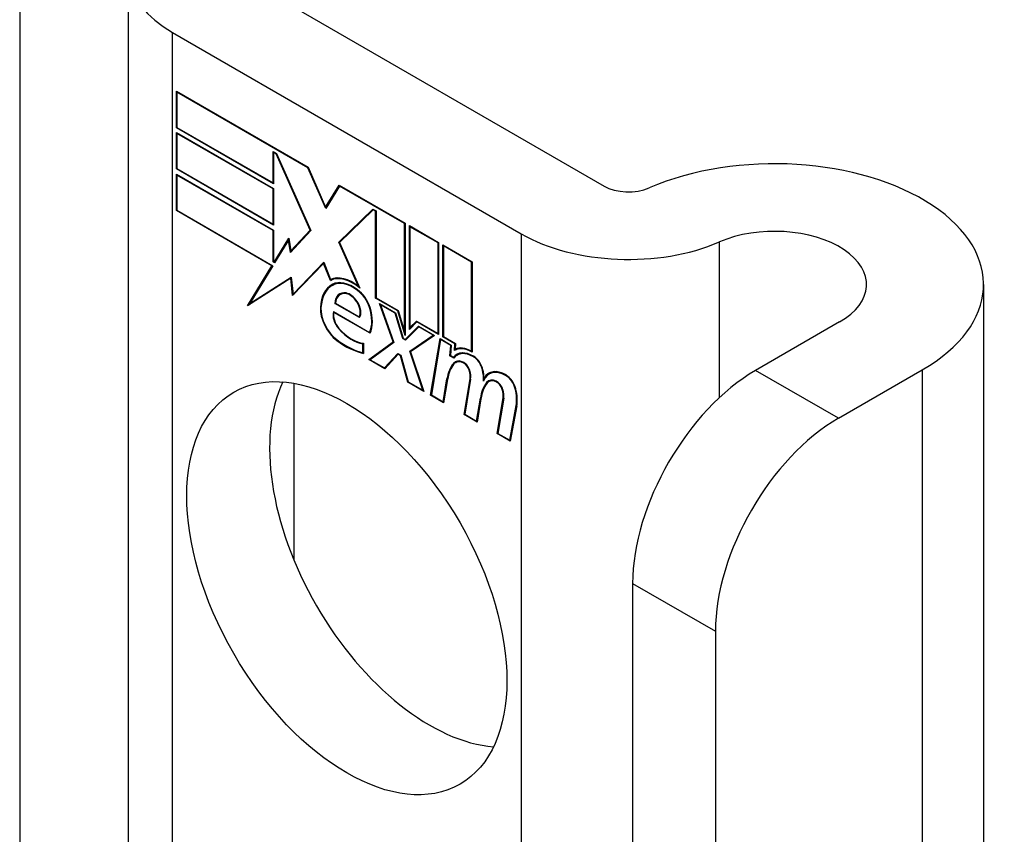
# Model space of a CAD drawing. Header units: inches. Extents: x 19 to 446, y 48 to 210.
# Tile 277 of 280: x 444.882 to 445.765, y 174.904 to 175.634. Entities that reach past the tile are written whole.
import ezdxf

# ---------------------------------------------------------------- set-up
doc = ezdxf.new("R2010")
doc.units = ezdxf.units.IN
doc.header["$MEASUREMENT"] = 0
doc.layers.add('Visible Edges(ANSI)', color=7, linetype='Continuous', lineweight=25)
doc.layers.add('Visible Tangent Edges(ANSI)', color=7, linetype='Continuous', lineweight=25)

msp = doc.modelspace()

# ---------------------------------------------------------------- linework, layer by layer
at = {"layer": 'Visible Edges(ANSI)'}
for p, q in [((444.9795, 175.67854), (444.9795, 174.6801)), ((445.09358, 175.66588), (445.40642, 175.48526)), ((445.01933, 175.62301), (445.33217, 175.4424)), ((445.02287, 175.53759), (445.02287, 175.57035)), ((445.02287, 175.57035), (445.14113, 175.50207)), ((445.0234, 175.56943), (445.02393, 175.56974)), ((445.0234, 175.56943), (445.0234, 175.53789)), ((445.14085, 175.50162), (445.0234, 175.56943)), ((445.02287, 175.53759), (445.0234, 175.53789)), ((445.11011, 175.48722), (445.02287, 175.53759)), ((445.02287, 175.50054), (445.02287, 175.5333)), ((445.02287, 175.5333), (445.11011, 175.48293)), ((445.0234, 175.53789), (445.10958, 175.48814)), ((445.0234, 175.53238), (445.02393, 175.53269)), ((445.0234, 175.53238), (445.0234, 175.50085)), ((445.10958, 175.48263), (445.0234, 175.53238)), ((445.10958, 175.48814), (445.10958, 175.51631)), ((445.10958, 175.51631), (445.11275, 175.51448)), ((445.11011, 175.51539), (445.11064, 175.5157)), ((445.11247, 175.51403), (445.11011, 175.51539)), ((445.11011, 175.51539), (445.11011, 175.48722)), ((445.11247, 175.51403), (445.11285, 175.51425)), ((445.14272, 175.44573), (445.11247, 175.51403)), ((445.11275, 175.51448), (445.14337, 175.44536)), ((445.02287, 175.50054), (445.0234, 175.50085)), ((445.11011, 175.45017), (445.02287, 175.50054)), ((445.02287, 175.46318), (445.02287, 175.49595)), ((445.02287, 175.49595), (445.11011, 175.44558)), ((445.0234, 175.50085), (445.10958, 175.45109)), ((445.0234, 175.49503), (445.02393, 175.49533)), ((445.14085, 175.50162), (445.14123, 175.50184)), ((445.15676, 175.46521), (445.14085, 175.50162)), ((445.14113, 175.50207), (445.1567, 175.46643)), ((445.10958, 175.44527), (445.0234, 175.49503)), ((445.0234, 175.49503), (445.0234, 175.46349)), ((445.10958, 175.48814), (445.11011, 175.48844)), ((445.10958, 175.48263), (445.11011, 175.48293)), ((445.10958, 175.45109), (445.10958, 175.48263)), ((445.11011, 175.48293), (445.11011, 175.45017)), ((445.1567, 175.46643), (445.16897, 175.486)), ((445.16929, 175.4852), (445.15676, 175.46521)), ((445.16897, 175.486), (445.22811, 175.45186)), ((445.16929, 175.4852), (445.16982, 175.48551)), ((445.22758, 175.45155), (445.16929, 175.4852)), ((445.16964, 175.48561), (445.16943, 175.48528)), ((445.02287, 175.46318), (445.0234, 175.46349)), ((445.10859, 175.4137), (445.02287, 175.46318)), ((445.0234, 175.46349), (445.10946, 175.4138)), ((445.1567, 175.46643), (445.15798, 175.46717)), ((445.1578, 175.46687), (445.15773, 175.46702)), ((445.16859, 175.43495), (445.19918, 175.46458)), ((445.19945, 175.46381), (445.16924, 175.43456)), ((445.17, 175.43576), (445.19954, 175.46437)), ((445.19918, 175.46458), (445.20212, 175.46288)), ((445.19945, 175.46381), (445.19998, 175.46412)), ((445.20159, 175.46257), (445.19945, 175.46381)), ((445.20159, 175.46257), (445.20212, 175.46288)), ((445.20159, 175.38465), (445.20159, 175.46257)), ((445.20212, 175.46288), (445.20212, 175.38495)), ((445.10958, 175.45109), (445.11011, 175.4514)), ((445.22758, 175.45155), (445.22811, 175.45186)), ((445.22758, 175.35462), (445.22758, 175.45155)), ((445.22811, 175.45186), (445.22811, 175.35131)), ((445.10958, 175.44527), (445.11011, 175.44558)), ((445.10958, 175.4171), (445.10958, 175.44527)), ((445.11011, 175.44558), (445.11011, 175.41741)), ((445.14337, 175.44536), (445.12508, 175.42575)), ((445.12536, 175.42712), (445.14272, 175.44573)), ((445.14326, 175.44561), (445.12677, 175.42794)), ((445.14272, 175.44573), (445.14311, 175.44595)), ((445.23182, 175.35663), (445.23182, 175.44971)), ((445.23182, 175.44971), (445.25807, 175.43456)), ((445.23235, 175.44879), (445.23288, 175.4491)), ((445.23235, 175.44879), (445.23235, 175.35821)), ((445.25754, 175.43425), (445.23235, 175.44879)), ((445.11066, 175.41709), (445.12363, 175.43838)), ((445.1234, 175.43668), (445.11098, 175.4163)), ((445.1234, 175.43668), (445.12385, 175.43694)), ((445.12508, 175.42575), (445.1234, 175.43668)), ((445.12382, 175.43718), (445.12357, 175.43678)), ((445.12363, 175.43838), (445.12536, 175.42712)), ((445.16859, 175.43495), (445.17, 175.43576)), ((445.18635, 175.39512), (445.16859, 175.43495)), ((445.16924, 175.43456), (445.18754, 175.39353)), ((445.17015, 175.43543), (445.17, 175.43576)), ((445.25754, 175.43425), (445.25807, 175.43456)), ((445.25754, 175.35296), (445.25754, 175.43425)), ((445.25807, 175.43456), (445.25807, 175.35204)), ((445.12536, 175.42712), (445.12677, 175.42794)), ((445.1264, 175.42717), (445.12632, 175.42768)), ((445.26178, 175.3499), (445.26178, 175.43241)), ((445.26178, 175.43241), (445.28803, 175.41726)), ((445.26231, 175.43149), (445.26284, 175.4318)), ((445.26231, 175.43149), (445.26231, 175.3502)), ((445.2875, 175.41695), (445.26231, 175.43149)), ((445.10958, 175.4171), (445.11011, 175.41741)), ((445.11098, 175.4163), (445.10958, 175.4171)), ((445.11011, 175.41741), (445.11066, 175.41709)), ((445.11066, 175.41709), (445.1119, 175.41781)), ((445.11171, 175.4175), (445.11154, 175.4176)), ((445.15492, 175.41588), (445.12715, 175.38696)), ((445.12749, 175.38837), (445.15496, 175.41697)), ((445.12891, 175.38918), (445.15514, 175.41651)), ((445.15492, 175.41588), (445.15531, 175.4161)), ((445.16106, 175.40055), (445.15492, 175.41588)), ((445.15496, 175.41697), (445.16118, 175.40144)), ((445.2875, 175.41695), (445.28803, 175.41726)), ((445.2875, 175.33704), (445.2875, 175.41695)), ((445.28803, 175.41726), (445.28803, 175.33612)), ((445.08664, 175.37768), (445.10859, 175.4137)), ((445.10946, 175.4138), (445.08885, 175.37999)), ((445.10859, 175.4137), (445.10912, 175.414)), ((445.12539, 175.40246), (445.08664, 175.37768)), ((445.08885, 175.37999), (445.12576, 175.40359)), ((445.09027, 175.38081), (445.12577, 175.40351)), ((445.12539, 175.40246), (445.12586, 175.40273)), ((445.12715, 175.38696), (445.12539, 175.40246)), ((445.12576, 175.40359), (445.12749, 175.38837)), ((445.16106, 175.40055), (445.16247, 175.40137)), ((445.16226, 175.40188), (445.16247, 175.40137)), ((445.12749, 175.38837), (445.12891, 175.38918)), ((445.16262, 175.39611), (445.16404, 175.39693)), ((445.18535, 175.39143), (445.18583, 175.39171)), ((445.18635, 175.39512), (445.18673, 175.39534)), ((445.74686, 175.39696), (445.74686, 173.35572)), ((445.08885, 175.37999), (445.09027, 175.38081)), ((445.12844, 175.38891), (445.1285, 175.38836)), ((445.16494, 175.37994), (445.16554, 175.38028)), ((445.16977, 175.3878), (445.17118, 175.38861)), ((445.20159, 175.38465), (445.20212, 175.38495)), ((445.22148, 175.37317), (445.20159, 175.38465)), ((445.20212, 175.38495), (445.22183, 175.37358)), ((445.08902, 175.38009), (445.08814, 175.37864)), ((445.16382, 175.37262), (445.1962, 175.35392)), ((445.1642, 175.37179), (445.16473, 175.37209)), ((445.19655, 175.35311), (445.1642, 175.37179)), ((445.18705, 175.36717), (445.16494, 175.37994)), ((445.16553, 175.38021), (445.18674, 175.36796)), ((445.21724, 175.34546), (445.20504, 175.37975)), ((445.20504, 175.37975), (445.21936, 175.37148)), ((445.20591, 175.37863), (445.20644, 175.37894)), ((445.20591, 175.37863), (445.21787, 175.345)), ((445.21901, 175.37107), (445.20591, 175.37863)), ((445.21936, 175.37148), (445.22625, 175.34875)), ((445.22148, 175.37317), (445.22188, 175.3734)), ((445.22811, 175.35131), (445.22148, 175.37317)), ((445.22183, 175.37358), (445.22758, 175.35462)), ((445.18674, 175.36796), (445.18778, 175.36856)), ((445.18762, 175.36847), (445.18773, 175.36841)), ((445.21901, 175.37107), (445.21941, 175.37131)), ((445.2259, 175.34834), (445.21901, 175.37107)), ((445.23847, 175.36336), (445.23182, 175.35663)), ((445.23235, 175.35821), (445.2382, 175.36413)), ((445.23376, 175.35903), (445.23858, 175.3639)), ((445.2382, 175.36413), (445.25754, 175.35296)), ((445.23847, 175.36336), (445.239, 175.36366)), ((445.25807, 175.35204), (445.23847, 175.36336)), ((445.61769, 175.36328), (445.54239, 175.3198)), ((445.1962, 175.35392), (445.19715, 175.35447)), ((445.19709, 175.35443), (445.19713, 175.35441)), ((445.22758, 175.35462), (445.22811, 175.35493)), ((445.22811, 175.34768), (445.23991, 175.35962)), ((445.24018, 175.35885), (445.22838, 175.34691)), ((445.24029, 175.35939), (445.22952, 175.34849)), ((445.23235, 175.35821), (445.23376, 175.35903)), ((445.23323, 175.35872), (445.23323, 175.35806)), ((445.23991, 175.35962), (445.25436, 175.35127)), ((445.24018, 175.35885), (445.24071, 175.35915)), ((445.25315, 175.35136), (445.24018, 175.35885)), ((445.19549, 175.32953), (445.21724, 175.34546)), ((445.21787, 175.345), (445.19667, 175.32947)), ((445.21767, 175.34556), (445.19691, 175.33035)), ((445.21724, 175.34546), (445.21763, 175.34568)), ((445.2259, 175.34834), (445.22643, 175.34864)), ((445.22838, 175.34691), (445.2259, 175.34834)), ((445.22625, 175.34875), (445.22811, 175.34768)), ((445.22811, 175.34768), (445.22952, 175.34849)), ((445.2294, 175.34795), (445.22899, 175.34819)), ((445.23225, 175.33708), (445.25315, 175.35136)), ((445.25436, 175.35127), (445.23288, 175.33661)), ((445.23366, 175.3379), (445.25376, 175.35162)), ((445.25091, 175.29754), (445.25942, 175.34835)), ((445.25987, 175.34748), (445.25154, 175.29779)), ((445.25315, 175.35136), (445.25368, 175.35166)), ((445.25754, 175.35296), (445.25807, 175.35326)), ((445.25942, 175.34835), (445.26947, 175.34255)), ((445.25987, 175.34748), (445.2604, 175.34779)), ((445.26889, 175.34227), (445.25987, 175.34748)), ((445.26178, 175.3499), (445.26231, 175.3502)), ((445.27265, 175.34362), (445.26178, 175.3499)), ((445.26231, 175.3502), (445.27323, 175.3439)), ((445.19019, 175.34363), (445.19072, 175.34394)), ((445.19019, 175.3358), (445.19019, 175.34363)), ((445.19019, 175.3358), (445.19072, 175.33611)), ((445.19072, 175.34423), (445.19072, 175.33505)), ((445.23225, 175.33708), (445.23366, 175.3379)), ((445.24397, 175.30216), (445.23225, 175.33708)), ((445.23288, 175.33661), (445.24481, 175.30106)), ((445.23387, 175.33728), (445.23366, 175.3379)), ((445.26815, 175.3329), (445.26889, 175.34227)), ((445.26947, 175.34255), (445.26873, 175.33318)), ((445.26889, 175.34227), (445.26942, 175.34258)), ((445.27218, 175.33762), (445.27265, 175.34362)), ((445.27259, 175.33787), (445.274, 175.33868)), ((445.27265, 175.34362), (445.27318, 175.34393)), ((445.27323, 175.3439), (445.27283, 175.33885)), ((445.27365, 175.3392), (445.27359, 175.33845)), ((445.2875, 175.33704), (445.28803, 175.33735)), ((445.19549, 175.32953), (445.19691, 175.33035)), ((445.20981, 175.32127), (445.19549, 175.32953)), ((445.19667, 175.32947), (445.20953, 175.32204)), ((445.19691, 175.33035), (445.19745, 175.33004)), ((445.20953, 175.32204), (445.22146, 175.33505)), ((445.22174, 175.33428), (445.20981, 175.32127)), ((445.21095, 175.32286), (445.2219, 175.3348)), ((445.22146, 175.33505), (445.22423, 175.33346)), ((445.22174, 175.33428), (445.22227, 175.33459)), ((445.22386, 175.33306), (445.22174, 175.33428)), ((445.22386, 175.33306), (445.22427, 175.33329)), ((445.23049, 175.30933), (445.22386, 175.33306)), ((445.22423, 175.33346), (445.23086, 175.30973)), ((445.26815, 175.3329), (445.26873, 175.33324)), ((445.27159, 175.33092), (445.26815, 175.3329)), ((445.26873, 175.33318), (445.27129, 175.3317)), ((445.27129, 175.3317), (445.27271, 175.33251)), ((445.27255, 175.332), (445.27218, 175.33221)), ((445.27339, 175.32692), (445.2748, 175.32773)), ((445.27454, 175.33352), (445.27596, 175.33433)), ((445.20953, 175.32204), (445.21095, 175.32286)), ((445.21042, 175.32255), (445.21079, 175.32234)), ((445.61663, 175.27694), (445.69194, 175.32042)), ((445.23049, 175.30933), (445.23102, 175.30963)), ((445.23086, 175.30973), (445.24397, 175.30216)), ((445.26213, 175.29167), (445.26556, 175.31215)), ((445.26608, 175.31174), (445.26258, 175.2908)), ((445.28087, 175.28024), (445.28625, 175.31235)), ((445.28677, 175.31194), (445.28151, 175.28049)), ((445.29891, 175.313), (445.30022, 175.31376)), ((445.30111, 175.30903), (445.30252, 175.30985)), ((445.30309, 175.30977), (445.3045, 175.31059)), ((445.30343, 175.31667), (445.30485, 175.31749)), ((445.12814, 175.30831), (445.12814, 175.15008)), ((445.24481, 175.30106), (445.23049, 175.30933)), ((445.24397, 175.30216), (445.24437, 175.30239)), ((445.25091, 175.29754), (445.25156, 175.29792)), ((445.26258, 175.2908), (445.25091, 175.29754)), ((445.25154, 175.29779), (445.26213, 175.29167)), ((445.26213, 175.29167), (445.26279, 175.29205)), ((445.2921, 175.27437), (445.29553, 175.29485)), ((445.29605, 175.29444), (445.29254, 175.2735)), ((445.29553, 175.29485), (445.29617, 175.29522)), ((445.31057, 175.2631), (445.31594, 175.2952)), ((445.31647, 175.2948), (445.3112, 175.26334)), ((445.3218, 175.25722), (445.3276, 175.28836)), ((445.32812, 175.28794), (445.32223, 175.25636)), ((445.28087, 175.28024), (445.28153, 175.28062)), ((445.29254, 175.2735), (445.28087, 175.28024)), ((445.28151, 175.28049), (445.2921, 175.27437)), ((445.2921, 175.27437), (445.29275, 175.27475)), ((445.31057, 175.2631), (445.31122, 175.26347)), ((445.32223, 175.25636), (445.31057, 175.2631)), ((445.3112, 175.26334), (445.3218, 175.25722)), ((445.3218, 175.25722), (445.32247, 175.25761)), ((445.43208, 175.12874), (445.43208, 174.36287)), ((445.50633, 175.08588), (445.50633, 174.32))]:
    msp.add_line(p, q, dxfattribs=at)
for centre, major_axis, start_param, end_param in [((445.1155, 175.67854), (-0.136, 0), 5.640144, 7.068583), ((445.55936, 175.39696), (0.1875, 0), 5.497787, 8.497023), ((445.42834, 175.49792), (0.031, 0), 3.926991, 5.35543), ((445.42834, 175.49792), (-0.136, 0), 0.785398, 2.213838), ((445.55936, 175.39696), (0.0825, 0), 5.497787, 8.497023), ((445.18101, 175.36447), (-0.02062, 0.03572), 5.272274, 6.251395), ((445.18101, 175.36447), (-0.021, 0.03637), 5.317289, 6.229324), ((445.18243, 175.36528), (-0.02062, 0.03572), 6.047724, 6.251395), ((445.18101, 175.36447), (-0.01868, 0.03235), 5.330385, 6.268672), ((445.18101, 175.36447), (-0.0183, 0.0317), 5.329545, 6.268672), ((445.18243, 175.36528), (-0.0183, 0.0317), 6.051884, 6.268672), ((445.18713, 175.35367), (-0.02488, 0.0431), 6.268672, 7.008625), ((445.18713, 175.35367), (-0.02451, 0.04245), 6.268672, 7.008625), ((445.18854, 175.35448), (-0.02488, 0.0431), 0.028947, 0.295885), ((445.18854, 175.35448), (-0.02451, 0.04245), 6.268672, 6.283185), ((445.18027, 175.36961), (-0.01087, 0.01884), 5.836026, 6.985262), ((445.18027, 175.36961), (-0.0105, 0.01819), 5.836026, 6.946368), ((445.18168, 175.37043), (-0.0105, 0.01819), 6.079217, 6.283185), ((445.17855, 175.37623), (0.00722, -0.0125), 1.678399, 2.694434), ((445.18426, 175.3772), (-0.00913, 0.01581), 4.343155, 5.413588), ((445.18426, 175.3772), (0.0095, -0.01646), 1.201563, 2.270327), ((445.18168, 175.37043), (-0.01088, 0.01884), 0.065067, 0.331662), ((445.17855, 175.37623), (-0.00684, 0.01185), 4.819991, 5.836026), ((445.17933, 175.3769), (0.00597, -0.01034), 0.287189, 1.678399), ((445.17933, 175.3769), (0.00634, -0.01099), 0.251695, 1.678399), ((445.16941, 175.36512), (-0.01233, 0.02136), 0.72544, 2.208898), ((445.16941, 175.36512), (0.01196, -0.02071), 3.867033, 5.35049), ((445.17234, 175.36431), (-0.00637, 0.01104), 0.453624, 1.914249), ((445.17234, 175.36431), (0.006, -0.01039), 3.639467, 5.055842), ((445.17375, 175.37791), (0.01725, -0.02988), 0.38335, 1.201563), ((445.17375, 175.37791), (0.01763, -0.03053), 0.369234, 1.201563), ((445.18031, 175.37916), (-0.01956, 0.03387), 1.914249, 2.72139), ((445.18031, 175.37916), (0.01918, -0.03322), 5.055842, 5.891549), ((445.17473, 175.40343), (-0.03795, 0.06572), 2.208898, 2.658734), ((445.17473, 175.40343), (0.03757, -0.06507), 5.35049, 5.792995), ((445.28917, 175.30819), (-0.015, 0.02598), 5.48867, 6.499805), ((445.28917, 175.30819), (-0.01463, 0.02533), 5.48867, 6.513784), ((445.28759, 175.31189), (-0.015, 0.02598), 5.47676, 6.310847), ((445.28759, 175.31189), (-0.01537, 0.02663), 5.501665, 6.243634), ((445.289, 175.3127), (-0.015, 0.02598), 6.059998, 6.283185), ((445.28126, 175.31328), (-0.00825, 0.01429), 5.603031, 6.503084), ((445.28126, 175.31328), (-0.00787, 0.01364), 5.603031, 6.503084), ((445.29058, 175.309), (-0.015, 0.02598), 0.047158, 0.216619), ((445.28268, 175.31409), (-0.00825, 0.01429), 0.085815, 0.219898), ((445.28268, 175.31409), (-0.00788, 0.01364), 6.100483, 6.283185), ((445.29058, 175.309), (-0.01463, 0.02533), 6.06115, 6.283185), ((445.28065, 175.32033), (0.00412, -0.00714), 1.196548, 2.461438), ((445.28928, 175.32227), (0.00633, -0.01097), 1.081978, 2.347078), ((445.28928, 175.32227), (-0.00596, 0.01032), 4.223571, 5.48867), ((445.30656, 175.28013), (-0.02944, 0.05099), 0.219898, 0.610865), ((445.30656, 175.28013), (-0.02906, 0.05034), 0.219898, 0.610865), ((445.30798, 175.28095), (-0.02944, 0.05099), 0.219898, 0.291612), ((445.28065, 175.32033), (-0.00375, 0.0065), 4.33814, 5.603031), ((445.27554, 175.32071), (-0.00769, 0.01332), 3.752458, 4.33814), ((445.27554, 175.32071), (0.00806, -0.01396), 0.610865, 1.196548), ((445.2735, 175.32581), (-0.01763, 0.03053), 3.88819, 4.223571), ((445.2735, 175.32581), (0.018, -0.03118), 0.848525, 1.081978), ((445.31841, 175.29074), (-0.01497, 0.02593), 5.492181, 6.733718), ((445.31841, 175.29074), (-0.01535, 0.02658), 5.492181, 6.613939), ((445.31982, 175.29155), (-0.01497, 0.02593), 6.060079, 6.283185), ((445.54239, 175.19243), (-0.078, -0.1351), 3.926991, 5.497787), ((445.27491, 175.32663), (-0.01763, 0.03053), 3.959823, 3.971212), ((445.31982, 175.29155), (-0.01535, 0.02658), 0.046088, 0.313087), ((445.31096, 175.29613), (-0.00825, 0.01429), 5.604299, 6.503622), ((445.33804, 175.26427), (-0.02944, 0.05099), 0.236534, 0.291612), ((445.31096, 175.29613), (-0.00787, 0.01364), 5.604299, 6.503242), ((445.31238, 175.29695), (-0.00825, 0.01429), 0.085815, 0.220437), ((445.31238, 175.29695), (-0.00788, 0.01364), 6.100483, 6.283185), ((445.31034, 175.30319), (0.00412, -0.00714), 1.196401, 2.462706), ((445.31034, 175.30319), (-0.00375, 0.0065), 4.337994, 5.604299), ((445.31848, 175.30504), (0.00656, -0.01137), 1.107844, 2.350588), ((445.31848, 175.30504), (-0.00619, 0.01072), 4.249437, 5.492181), ((445.25, 175.16732), (-0.1015, 0.1758), 0.374433, 2.76716), ((445.33662, 175.26345), (-0.02944, 0.05099), 0.236534, 0.625184), ((445.33662, 175.26345), (-0.02906, 0.05034), 0.236639, 0.625276), ((445.30524, 175.30357), (-0.00769, 0.01332), 3.752322, 4.337994), ((445.30524, 175.30357), (0.00806, -0.01396), 0.610998, 1.196401), ((445.30313, 175.30798), (-0.01763, 0.03053), 3.735005, 4.249437), ((445.30313, 175.30798), (0.018, -0.03118), 0.593412, 1.107844), ((445.61663, 175.14956), (0.078, 0.1351), 0.785398, 2.356194)]:
    msp.add_ellipse(centre, major_axis=major_axis, ratio=0.57735, start_param=start_param, end_param=end_param, dxfattribs=at)
msp.add_ellipse((445.17575, 175.12446), major_axis=(-0.1015, 0.1758), ratio=0.57735, dxfattribs=at)
at = {"layer": 'Visible Tangent Edges(ANSI)'}
for p, q in [((444.8823, 175.78786), (444.8823, 174.73622)), ((445.01933, 174.6571), (445.01933, 175.62301)), ((445.33217, 175.4424), (445.33217, 174.47649)), ((445.50989, 175.29539), (445.50989, 175.43508)), ((445.16298, 175.39631), (445.16439, 175.39713)), ((445.17534, 175.38863), (445.17613, 175.38908)), ((445.18462, 175.38143), (445.185, 175.38165)), ((445.152, 175.37638), (445.15258, 175.37671)), ((445.19607, 175.37641), (445.19647, 175.37664)), ((445.16848, 175.35713), (445.16888, 175.35736)), ((445.16685, 175.34668), (445.16732, 175.34695)), ((445.28936, 175.33196), (445.28987, 175.33225)), ((445.27141, 175.32618), (445.27283, 175.327)), ((445.28009, 175.32674), (445.28065, 175.32706)), ((445.28551, 175.31997), (445.28591, 175.3202)), ((445.29734, 175.32046), (445.29776, 175.32071)), ((445.61663, 175.27694), (445.54239, 175.3198)), ((445.69194, 175.32042), (445.69194, 173.27917)), ((445.26556, 175.31215), (445.26623, 175.31253)), ((445.28625, 175.31235), (445.28688, 175.31271)), ((445.30978, 175.3096), (445.31034, 175.30993)), ((445.31853, 175.31512), (445.31904, 175.31541)), ((445.3152, 175.30283), (445.3156, 175.30306)), ((445.32678, 175.30345), (445.32719, 175.30369)), ((445.31594, 175.2952), (445.31657, 175.29556)), ((445.3276, 175.28836), (445.32826, 175.28874)), ((445.43208, 175.12874), (445.50633, 175.08588))]:
    msp.add_line(p, q, dxfattribs=at)

doc.saveas('drawing.dxf')
